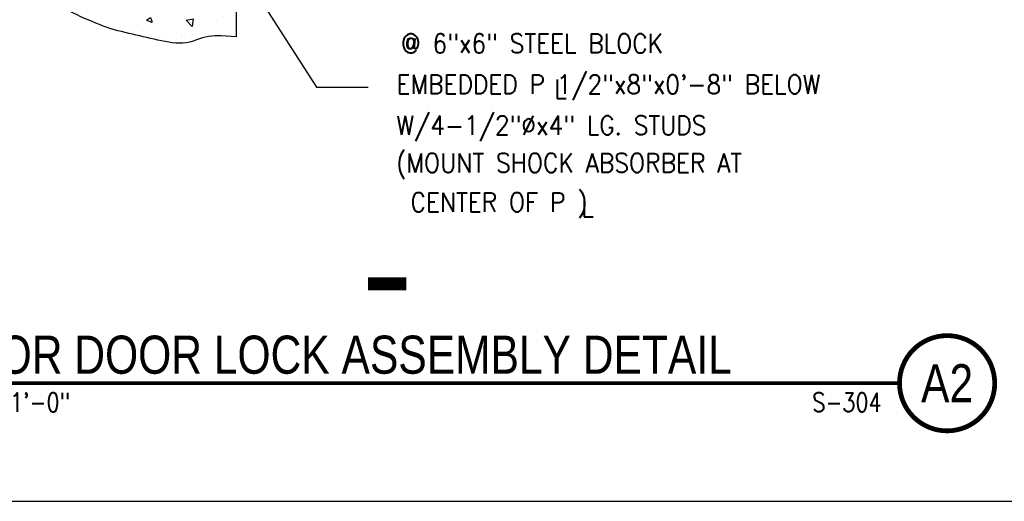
# Model space of a CAD drawing. Header units: inches. Extents: x -9715 to 32893, y -15613 to -1138.
# Tile 305 of 380: x 12317 to 12395, y -9098 to -9060. Entities that reach past the tile are written whole.
import ezdxf
from ezdxf.enums import TextEntityAlignment as Align

# ---------------------------------------------------------------- set-up
doc = ezdxf.new("R2010")
doc.units = ezdxf.units.IN
doc.header["$MEASUREMENT"] = 0
doc.layers.get('0').update_dxf_attribs({"color": 252})
doc.layers.get('DEFPOINTS').update_dxf_attribs({"color": 11})
for name, color, linetype in [('A-ANNO-TITL', 2, 'Continuous'), ('A-Sect-Iden', 2, 'Continuous'), ('S-ANNO-TEXT', 2, 'Continuous'), ('S1', 2, 'Continuous'), ('S6', 1, 'Continuous'), ('S7', 2, 'Continuous')]:
    doc.layers.add(name, color=color, linetype=linetype)
doc.styles.add('125', font='romans.shx', dxfattribs={"width": 0.8, "height": 2})
doc.styles.add('TEXT', font='romans.shx', dxfattribs={"width": 0.8, "height": 16})
doc.styles.add('Title', font='swiss.ttf', dxfattribs={"width": 0.8})

# ---------------------------------------------------------------- blocks, each defined once
blk = doc.blocks.new('*X469')
at = {"color": 0}
for p, q in [((933.35, 2048.63), (933.35, 2048.63)), ((941.64, 2049.16), (941.64, 2049.16)), ((953.69, 2050.37), (953.69, 2050.37)), ((962.51, 2053.63), (962.51, 2053.63)), ((966.2, 2052.02), (966.2, 2052.02)), ((967.61, 2052.91), (967.61, 2052.91)), ((943.86, 2042.03), (947.36, 2043.38)), ((943.86, 2042.03), (946.35, 2040.36)), ((946.35, 2040.36), (947.37, 2043.38)), ((968.8, 2041.95), (972.69, 2046.01)), ((968.8, 2041.95), (973.24, 2041.26)), ((973.25, 2041.26), (972.69, 2046)), ((967.01, 2036.26), (967.01, 2036.26)), ((981.61, 2036.13), (981.61, 2036.13)), ((992.68, 2039.78), (992.68, 2039.78)), ((895.63, 2030.79), (898.04, 2033.67)), ((895.63, 2030.79), (898.62, 2030.53)), ((898.62, 2030.53), (898.04, 2033.67)), ((909.68, 2032.97), (909.68, 2032.97)), ((915.78, 2029.31), (915.78, 2029.31)), ((931.49, 2027.66), (933.9, 2030.53)), ((934.48, 2027.39), (933.9, 2030.53)), ((936.37, 2031.84), (936.37, 2031.84)), ((940.53, 2030.65), (940.53, 2030.65)), ((941.04, 2032.51), (941.04, 2032.51)), ((952.45, 2031.13), (952.45, 2031.13)), ((953.05, 2032.29), (953.05, 2032.29)), ((963.06, 2030.71), (963.06, 2030.71)), ((971.99, 2034.79), (971.99, 2034.79)), ((989.75, 2029.59), (989.75, 2029.59)), ((890.11, 2025.79), (890.11, 2025.79)), ((893.53, 2027.38), (893.53, 2027.38)), ((901.85, 2025.91), (905.35, 2027.25)), ((901.85, 2025.91), (904.34, 2024.23)), ((904.34, 2024.23), (905.35, 2027.25)), ((908.96, 2026.49), (908.96, 2026.49)), ((920.22, 2026.25), (920.22, 2026.25)), ((923.29, 2026.12), (923.29, 2026.12)), ((931.49, 2027.66), (934.48, 2027.39)), ((946.91, 2025.13), (946.91, 2025.13)), ((967.35, 2024.52), (969.76, 2027.39)), ((967.35, 2024.52), (970.34, 2024.26)), ((970.34, 2024.26), (969.77, 2027.39)), ((973.6, 2024), (973.6, 2024)), ((973.71, 2021.9), (977.21, 2023.25)), ((976.2, 2020.22), (977.21, 2023.25)), ((992.07, 2023.14), (992.07, 2023.14)), ((1000.29, 2022.87), (1000.29, 2022.87)), ((894.13, 2021.12), (894.13, 2021.12)), ((966.4, 2019.62), (966.4, 2019.62)), ((973.71, 2021.9), (976.2, 2020.23)), ((990.41, 2019.22), (990.41, 2019.22)), ((915.17, 2012.67), (915.17, 2012.67)), ((940.43, 2015.87), (940.43, 2015.87)), ((958.83, 2015.07), (958.83, 2015.07))]:
    blk.add_line(p, q, dxfattribs=at)
blk = doc.blocks.new('NAVFAC_Anno_Title_T1')
at = {"color": 0, "linetype": 'ByBlock', "lineweight": -2, "style": 'Title'}
blk.add_attdef('TITLE', (0, 0.5), '', height=2, dxfattribs=at)
at = {"color": 0, "linetype": 'ByBlock', "lineweight": -2, "style": 'TEXT', "width": 0.8}
blk.add_attdef('SCALE', text='', height=1, dxfattribs=at).set_placement((0, -0.5), align=Align.TOP_LEFT)
blk = doc.blocks.new('NAVFAC_Anno_Title_B1')
at = {"const_width": 0.25}
blk.add_lwpolyline([(0, -2.5, -1), (0, 2.5, -1)], format="xyb", close=True, dxfattribs=at)
at = {"color": 0, "linetype": 'ByBlock', "lineweight": -2, "style": 'Title', "width": 0.8}
blk.add_attdef('NUMBER', text='', height=2, dxfattribs=at).set_placement((0, 0), align=Align.MIDDLE_CENTER)
at = {"color": 0, "linetype": 'ByBlock', "lineweight": -2, "style": 'TEXT', "width": 0.8}
blk.add_attdef('CUT_FROM', text='', height=1, dxfattribs=at).set_placement((-3.443, -0.5), align=Align.TOP_RIGHT)

msp = doc.modelspace()

# ---------------------------------------------------------------- linework, layer by layer
at = {"layer": 'A-ANNO-TITL', "const_width": 0.3}
msp.add_lwpolyline([(12304.56787, -9089.07967), (12386.51478, -9089.07967)], dxfattribs=at)
at = {"layer": 'A-Sect-Iden'}
msp.add_lwpolyline([(12344.65974, -9081.25208, 1, 1, 0), (12347.65974, -9081.25208, 0, 0, 0), (12347.65974, -9076.31167, 0, 0, 0)], format="xyseb", dxfattribs=at)
at = {"layer": 'DEFPOINTS'}
msp.add_lwpolyline([(12276.95421, -9098.37453), (12601.02707, -9098.37453), (12601.02707, -8873.17726), (12276.95421, -8873.17726)], close=True, dxfattribs=at)
at = {"layer": 'S1', "color": 2}
msp.add_lwpolyline([(12334.26444, -9056.1719), (12334.26444, -9061.79716), (12333.07694, -9061.73466, 0.10664971), (12331.13944, -9062.04716, -0.14444418), (12328.95194, -9062.23466, -0.01370092), (12324.38944, -9061.17216, -0.04312884), (12319.77459, -9059.06328, -0.58526283)], format="xyb", dxfattribs=at)
at = {"layer": 'S7', "color": 1}
for p, q in [((12335.03969, -9057.14036), (12340.59562, -9065.7684)), ((12340.59562, -9065.7684), (12344.64943, -9065.7684))]:
    msp.add_line(p, q, dxfattribs=at)

# ---------------------------------------------------------------- block references
at = {"layer": 'A-ANNO-TITL', "xscale": 1.5, "yscale": 1.5, "zscale": 1.5}
msp.add_blockref('NAVFAC_Anno_Title_B1', (12390.26478, -9089.07967), dxfattribs=at).add_auto_attribs({'NUMBER': 'A2', 'CUT_FROM': 'S-304'})
at = {"layer": 'A-ANNO-TITL'}
ref = msp.add_blockref('NAVFAC_Anno_Title_T1', (12304.56787, -9089.07967), dxfattribs=dict(at, xscale=1.5, yscale=1.5, zscale=1.5))
ref.add_attrib('TITLE', 'INTERIOR DOOR LOCK ASSEMBLY DETAIL', (12304.56787, -9088.32967), dxfattribs={"layer": '0', "color": 0, "linetype": 'ByBlock', "lineweight": -2, "height": 3, "style": 'Title', "width": 0.8})
ref.add_attrib('SCALE', 'SCALE:  1" = 1\'-0"', dxfattribs={"layer": '0', "color": 0, "linetype": 'ByBlock', "lineweight": -2, "height": 1.5, "style": 'TEXT', "width": 0.8}).set_placement((12304.56787, -9089.82967), align=Align.TOP_LEFT)
at = {"layer": 'S6', "color": 1, "xscale": -0.125, "yscale": 0.125, "zscale": 0.125, "rotation": 180}
msp.add_blockref('*X469', (12209.21418, -8805.23649), dxfattribs=at)

# ---------------------------------------------------------------- texts
at = {"layer": 'S-ANNO-TEXT', "ltscale": 20, "style": '125', "width": 0.9}
for s, height, p in [('@ 6"x6" STEEL BLOCK', 1.5000001, (12347.24252, -9063.06957)), ('EMBEDDED P 1/2"x8"x0\'-8" BELOW', 1.5000001, (12346.89398, -9066.29028)), ('L', 1.5, (12359.32694, -9066.64978)), ('W/4-1/2"%%Cx4" LG. STUDS', 1.5000001, (12346.89398, -9069.52003)), ('(MOUNT SHOCK ABSORBER AT', 1.5000001, (12346.86203, -9072.48233)), ('CENTER OF P )', 1.5000001, (12347.99381, -9075.57545)), ('L', 1.5, (12361.45064, -9075.97733))]:
    msp.add_text(s, height=height, dxfattribs=at).set_placement(p)

doc.saveas('drawing.dxf')
